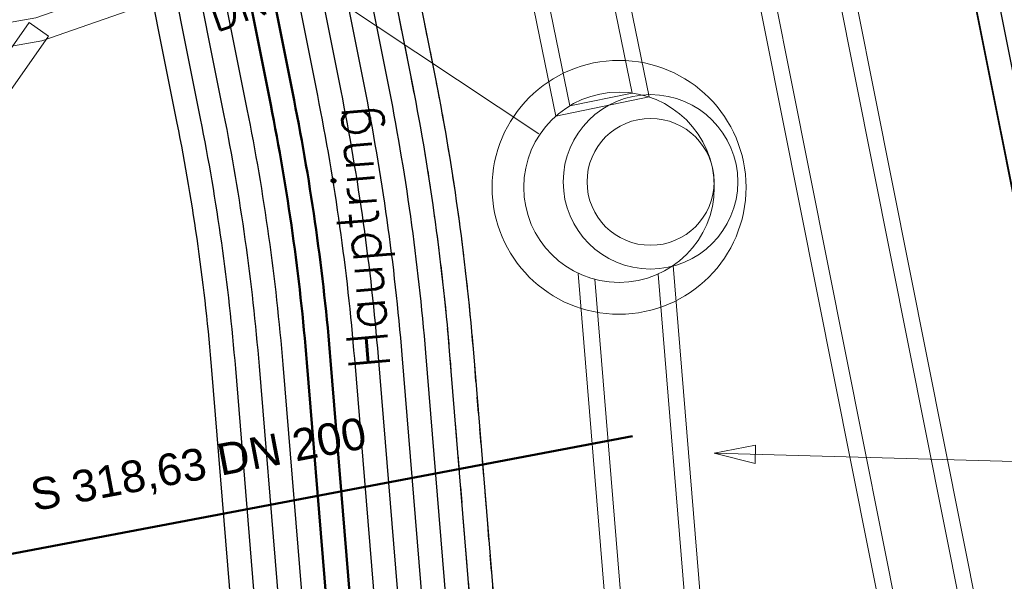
# Model space of a CAD drawing. Header units: metres. Extents: x -502 to 161, y -108 to 174.
# Tile 633 of 776: x -74.03 to -67.83, y 34.91 to 38.45. Entities that reach past the tile are written whole.
import ezdxf

# ---------------------------------------------------------------- set-up
doc = ezdxf.new("R2010")
doc.units = ezdxf.units.M
doc.header["$LTSCALE"] = 0.1
for name, pattern in [('1', [70, 50, -20]), ('2-1', [0.17, 0.06, -0.025, 0.06, -0.025]), ('237', [93, 75, -18])]:
    doc.linetypes.add(name, pattern=pattern)
for name, color, linetype in [('BRI31-005.07-5f08-Koordinierung Lageplan 4. BA Radstation - Seeterrasse 2023-05-31', 7, 'Continuous'), ('BRI32-005.02-5f05-Koordinierung Schemaplan 4 BA ZOB Teilbereich', 7, 'Continuous'), ('BRI32-005.03-5f06-Koordinierung Schemaplan 4 BA ZOB Teilbereich 2 Ost - Bahnhofsallee 2023-01-21', 7, 'Continuous')]:
    doc.layers.add(name, color=color, linetype=linetype)
doc.styles.add('Arial', font='arial.ttf')
doc.styles.add('Txt', font='txt_____.ttf')

# ---------------------------------------------------------------- blocks, each defined once
blk = doc.blocks.new('ALG_00094')
at = {"color": 1, "linetype": 'Continuous', "lineweight": 20, "true_color": 0xff0000, "transparency": 33554687, "flags": 128}
blk.add_lwpolyline([(0, 0), (0.3696, 0.08316), (0.3696, -0.08316), (0, 0)], dxfattribs=at)

msp = doc.modelspace()

# ---------------------------------------------------------------- linework, layer by layer
at = {"layer": 'BRI31-005.07-5f08-Koordinierung Lageplan 4. BA Radstation - Seeterrasse 2023-05-31', "color": 1, "linetype": 'Continuous', "lineweight": 20, "true_color": 0xff0000, "transparency": 33554687}
for p, q in [((-70.7633, 37.7326), (-74.5874, 40.2781)), ((-70.7633, 37.7326), (-74.5874, 40.2781)), ((-69.6575, 35.7203), (-62.2968, 35.5172)), ((-69.6575, 35.7203), (-62.2968, 35.5172))]:
    msp.add_line(p, q, dxfattribs=at)
at = {"layer": 'BRI31-005.07-5f08-Koordinierung Lageplan 4. BA Radstation - Seeterrasse 2023-05-31', "color": 7, "linetype": 'Continuous', "lineweight": 9, "transparency": 33554687}
msp.add_line((-73.9736, 38.4351), (-73.8507, 38.3491), dxfattribs=at)
msp.add_line((-73.9736, 38.4351), (-73.8507, 38.3491), dxfattribs=at)
at = {"layer": 'BRI31-005.07-5f08-Koordinierung Lageplan 4. BA Radstation - Seeterrasse 2023-05-31', "color": 1, "linetype": 'Continuous', "lineweight": 50, "true_color": 0xff0000, "transparency": 33554687}
msp.add_line((-74.1844, 35.0658), (-70.1713, 35.8276), dxfattribs=at)
msp.add_line((-74.1844, 35.0658), (-70.1713, 35.8276), dxfattribs=at)
at = {"layer": 'BRI31-005.07-5f08-Koordinierung Lageplan 4. BA Radstation - Seeterrasse 2023-05-31', "color": 150, "linetype": 'Continuous', "lineweight": 13, "true_color": 0x007fff, "transparency": 33554687, "flags": 128}
for points in [[(-67.7694, 33.5782), (-79.6044, 93.013), (-80.1929, 92.8958), (-68.3578, 33.461)], [(-67.7694, 33.5782), (-79.6044, 93.013), (-80.1929, 92.8958), (-68.3578, 33.461)], [(-67.8764, 33.6039), (-79.6935, 92.9483), (-80.0858, 92.8701), (-68.2687, 33.5257)], [(-67.8764, 33.6039), (-79.6935, 92.9483), (-80.0858, 92.8701), (-68.2687, 33.5257)]]:
    msp.add_lwpolyline(points, dxfattribs=at)
at = {"layer": 'BRI31-005.07-5f08-Koordinierung Lageplan 4. BA Radstation - Seeterrasse 2023-05-31', "color": 3, "linetype": 'Continuous', "lineweight": 30, "true_color": 0x00ff00, "transparency": 33554687, "flags": 128}
for points in [[(-66.9727, 29.7359, -0.107288), (-66.9449, 31.3973, 0.107289), (-66.917, 33.0588), (-71.5888, 56.4668, 0.032483), (-71.878, 57.5402), (-71.878, 57.5402, -0.032879), (-72.1804, 58.6648), (-72.1804, 58.6648), (-74.2822, 69.1957), (-75.9215, 77.4093), (-78.9417, 80.8487), (-78.9417, 80.8487, -0.131652), (-79.2398, 81.4521), (-79.2398, 81.4521), (-79.5108, 82.8101)], [(-66.9727, 29.7359, -0.107288), (-66.9449, 31.3973, 0.107289), (-66.917, 33.0588), (-71.5888, 56.4668, 0.032483), (-71.878, 57.5402), (-71.878, 57.5402, -0.032879), (-72.1804, 58.6648), (-72.1804, 58.6648), (-74.2822, 69.1957), (-75.9215, 77.4093), (-78.9417, 80.8487), (-78.9417, 80.8487, -0.131652), (-79.2398, 81.4521), (-79.2398, 81.4521), (-79.5108, 82.8101)], [(-63.4873, -2.0057), (-67.2644, 16.7548), (-67.2644, 16.7548, 0.051902), (-67.7629, 18.3511), (-67.7629, 18.3511), (-68.0808, 19.0186), (-71.6798, 23.2376), (-71.9513, 24.7074), (-71.9513, 24.7074, -0.064346), (-72.1344, 28.0859), (-72.1344, 28.0859), (-72.1344, 28.0859, 0.039055), (-72.1406, 29.7705), (-72.1406, 29.7705, -0.03959), (-72.1457, 31.7153, 0.03959), (-72.1506, 33.5652), (-72.373, 36.2791, 0.02882), (-72.5986, 37.8875), (-76.916, 59.5176, 0.036243), (-79.0826, 67.3622), (-77.6738, 71.515), (-79.5754, 81.0645), (-80.5193, 81.6949), (-92.7897, 77.9555)], [(-63.4873, -2.0057), (-67.2644, 16.7548), (-67.2644, 16.7548, 0.051902), (-67.7629, 18.3511), (-67.7629, 18.3511), (-68.0808, 19.0186), (-71.6798, 23.2376), (-71.9513, 24.7074), (-71.9513, 24.7074, -0.064346), (-72.1344, 28.0859), (-72.1344, 28.0859), (-72.1344, 28.0859, 0.039055), (-72.1406, 29.7705), (-72.1406, 29.7705, -0.03959), (-72.1457, 31.7153, 0.03959), (-72.1506, 33.5652), (-72.373, 36.2791, 0.02882), (-72.5986, 37.8875), (-76.916, 59.5176, 0.036243), (-79.0826, 67.3622), (-77.6738, 71.515), (-79.5754, 81.0645), (-80.5193, 81.6949), (-92.7897, 77.9555)], [(-63.9334, -2.0701), (-67.7056, 16.6659), (-67.7056, 16.6659, 0.051336), (-68.1692, 18.1576), (-68.1692, 18.1576), (-68.4616, 18.7716), (-72.1004, 23.0373), (-72.3938, 24.6256), (-72.3938, 24.6256, -0.064346), (-72.5832, 28.1193), (-72.5832, 28.1193, 0.039055), (-72.5891, 29.7337, -0.03959), (-72.5944, 31.7497), (-72.5944, 31.7497, 0.03959), (-72.5991, 33.5284), (-72.5991, 33.5284), (-72.8215, 36.2424, 0.02882), (-73.0399, 37.7994), (-77.3573, 59.4296, 0.036944), (-79.5591, 67.3583), (-78.1387, 71.5453), (-79.9804, 80.7939), (-80.5919, 81.2023), (-92.6486, 77.5281)], [(-63.9334, -2.0701), (-67.7056, 16.6659), (-67.7056, 16.6659, 0.051336), (-68.1692, 18.1576), (-68.1692, 18.1576), (-68.4616, 18.7716), (-72.1004, 23.0373), (-72.3938, 24.6256), (-72.3938, 24.6256, -0.064346), (-72.5832, 28.1193), (-72.5832, 28.1193, 0.039055), (-72.5891, 29.7337, -0.03959), (-72.5944, 31.7497), (-72.5944, 31.7497, 0.03959), (-72.5991, 33.5284), (-72.5991, 33.5284), (-72.8215, 36.2424, 0.02882), (-73.0399, 37.7994), (-77.3573, 59.4296, 0.036944), (-79.5591, 67.3583), (-78.1387, 71.5453), (-79.9804, 80.7939), (-80.5919, 81.2023), (-92.6486, 77.5281)], [(-63.6393, -2.0109), (-67.4115, 16.7251), (-67.4115, 16.7251, 0.051627), (-67.8971, 18.2839), (-67.8971, 18.2839), (-68.2077, 18.9363), (-71.82, 23.1709), (-72.099, 24.6814), (-72.099, 24.6814, -0.064381), (-72.2838, 28.1001), (-72.2838, 28.1001), (-72.2838, 28.1001, 0.038958), (-72.29, 29.7572), (-72.29, 29.7572, -0.03967), (-72.2951, 31.7297, 0.039526), (-72.3001, 33.5529), (-72.5226, 36.2689, 0.028784), (-72.7457, 37.8581), (-77.062, 59.4828)], [(-63.6393, -2.0109), (-67.4115, 16.7251), (-67.4115, 16.7251, 0.051627), (-67.8971, 18.2839), (-67.8971, 18.2839), (-68.2077, 18.9363), (-71.82, 23.1709), (-72.099, 24.6814), (-72.099, 24.6814, -0.064381), (-72.2838, 28.1001), (-72.2838, 28.1001), (-72.2838, 28.1001, 0.038958), (-72.29, 29.7572), (-72.29, 29.7572, -0.03967), (-72.2951, 31.7297, 0.039526), (-72.3001, 33.5529), (-72.5226, 36.2689, 0.028784), (-72.7457, 37.8581), (-77.062, 59.4828)], [(-63.7863, -2.0405), (-67.5585, 16.6955, 0.051532), (-68.0338, 18.2221), (-68.3347, 18.8539), (-71.9602, 23.1041), (-72.2463, 24.6529), (-72.2463, 24.6529, -0.064346), (-72.4336, 28.1082), (-72.4336, 28.1082), (-72.4336, 28.1082, 0.039055), (-72.4396, 29.746), (-72.4396, 29.746, -0.03959), (-72.4448, 31.7382), (-72.4448, 31.7382, 0.03959), (-72.4496, 33.5407), (-72.4496, 33.5407), (-72.672, 36.2546, 0.02882), (-72.8928, 37.8288), (-77.2102, 59.4589)], [(-63.7863, -2.0405), (-67.5585, 16.6955, 0.051532), (-68.0338, 18.2221), (-68.3347, 18.8539), (-71.9602, 23.1041), (-72.2463, 24.6529), (-72.2463, 24.6529, -0.064346), (-72.4336, 28.1082), (-72.4336, 28.1082), (-72.4336, 28.1082, 0.039055), (-72.4396, 29.746), (-72.4396, 29.746, -0.03959), (-72.4448, 31.7382), (-72.4448, 31.7382, 0.03959), (-72.4496, 33.5407), (-72.4496, 33.5407), (-72.672, 36.2546, 0.02882), (-72.8928, 37.8288), (-77.2102, 59.4589)]]:
    msp.add_lwpolyline(points, format="xyb", dxfattribs=at)
at = {"layer": 'BRI31-005.07-5f08-Koordinierung Lageplan 4. BA Radstation - Seeterrasse 2023-05-31', "color": 7, "linetype": 'Continuous', "lineweight": 30, "transparency": 33554687, "flags": 128}
for points in [[(-66.8256, 29.7652), (-66.8256, 29.7652, -0.107289), (-66.7977, 31.4267), (-66.7977, 31.4267), (-66.7977, 31.4267, 0.107283), (-66.7699, 33.0882), (-66.7699, 33.0882), (-71.4397, 56.4859), (-71.4397, 56.4859, 0.032833), (-71.7365, 57.59), (-71.7365, 57.59, -0.032835), (-72.0333, 58.6942), (-74.1351, 69.2251), (-75.7822, 77.478), (-78.829, 80.9477), (-78.829, 80.9477, -0.131651), (-79.0927, 81.4814), (-79.0927, 81.4814), (-79.3639, 82.8394)], [(-66.8256, 29.7652), (-66.8256, 29.7652, -0.107289), (-66.7977, 31.4267), (-66.7977, 31.4267), (-66.7977, 31.4267, 0.107283), (-66.7699, 33.0882), (-66.7699, 33.0882), (-71.4397, 56.4859), (-71.4397, 56.4859, 0.032833), (-71.7365, 57.59), (-71.7365, 57.59, -0.032835), (-72.0333, 58.6942), (-74.1351, 69.2251), (-75.7822, 77.478), (-78.829, 80.9477), (-78.829, 80.9477, -0.131651), (-79.0927, 81.4814), (-79.0927, 81.4814), (-79.3639, 82.8394)], [(-78.3791, 77.3608), (-77.209, 71.4846), (-78.6063, 67.3654, -0.035551), (-76.4747, 59.6057), (-72.1573, 37.9756), (-72.1573, 37.9756, -0.02882), (-71.9245, 36.3159), (-71.9245, 36.3159), (-71.3931, 29.8317, -0.039055), (-71.3865, 28.0302), (-71.3865, 28.0302, 0.064346), (-71.2138, 24.8436), (-71.2138, 24.8436), (-71.123, 24.3519)], [(-78.3791, 77.3608), (-77.209, 71.4846), (-78.6063, 67.3654, -0.035551), (-76.4747, 59.6057), (-72.1573, 37.9756), (-72.1573, 37.9756, -0.02882), (-71.9245, 36.3159), (-71.9245, 36.3159), (-71.3931, 29.8317, -0.039055), (-71.3865, 28.0302), (-71.3865, 28.0302, 0.064346), (-71.2138, 24.8436), (-71.2138, 24.8436), (-71.123, 24.3519)], [(-78.2198, 77.3292), (-77.054, 71.4745), (-78.4476, 67.3663), (-78.4476, 67.3663, -0.035322), (-76.3276, 59.6351), (-76.3276, 59.6351), (-72.0102, 38.005), (-72.0102, 38.005, -0.02882), (-71.775, 36.3281), (-71.775, 36.3281), (-71.2436, 29.844), (-71.2436, 29.844, -0.039055), (-71.2369, 28.019), (-71.2369, 28.019, 0.064346), (-71.0663, 24.8709), (-70.9755, 24.3792)], [(-78.2198, 77.3292), (-77.054, 71.4745), (-78.4476, 67.3663), (-78.4476, 67.3663, -0.035322), (-76.3276, 59.6351), (-76.3276, 59.6351), (-72.0102, 38.005), (-72.0102, 38.005, -0.02882), (-71.775, 36.3281), (-71.775, 36.3281), (-71.2436, 29.844), (-71.2436, 29.844, -0.039055), (-71.2369, 28.019), (-71.2369, 28.019, 0.064346), (-71.0663, 24.8709), (-70.9755, 24.3792)], [(-78.0606, 77.2976), (-76.899, 71.4643), (-78.2889, 67.3672), (-78.2889, 67.3672, -0.035094), (-76.1805, 59.6644), (-76.1805, 59.6644), (-71.8631, 38.0343), (-71.8631, 38.0343, -0.02882), (-71.6255, 36.3404), (-71.6255, 36.3404), (-71.0941, 29.8562), (-71.0941, 29.8562, -0.039055), (-71.0873, 28.0079), (-71.0873, 28.0079, 0.064347), (-70.9188, 24.8981), (-70.828, 24.4064)], [(-78.0606, 77.2976), (-76.899, 71.4643), (-78.2889, 67.3672), (-78.2889, 67.3672, -0.035094), (-76.1805, 59.6644), (-76.1805, 59.6644), (-71.8631, 38.0343), (-71.8631, 38.0343, -0.02882), (-71.6255, 36.3404), (-71.6255, 36.3404), (-71.0941, 29.8562), (-71.0941, 29.8562, -0.039055), (-71.0873, 28.0079), (-71.0873, 28.0079, 0.064347), (-70.9188, 24.8981), (-70.828, 24.4064)], [(-77.9014, 77.266), (-76.7441, 71.4542), (-78.1302, 67.368, -0.034867), (-76.0334, 59.6938), (-71.716, 38.0637, -0.02882), (-71.476, 36.3526), (-70.9446, 29.8685, -0.039055), (-70.9377, 27.9967, 0.064347), (-70.7713, 24.9253), (-70.6804, 24.4337)], [(-77.9014, 77.266), (-76.7441, 71.4542), (-78.1302, 67.368, -0.034867), (-76.0334, 59.6938), (-71.716, 38.0637, -0.02882), (-71.476, 36.3526), (-70.9446, 29.8685, -0.039055), (-70.9377, 27.9967, 0.064347), (-70.7713, 24.9253), (-70.6804, 24.4337)]]:
    msp.add_lwpolyline(points, format="xyb", dxfattribs=at)
at = {"layer": 'BRI31-005.07-5f08-Koordinierung Lageplan 4. BA Radstation - Seeterrasse 2023-05-31', "color": 1, "linetype": 'Continuous', "lineweight": 50, "true_color": 0xff0000, "transparency": 33554687, "flags": 128}
for points in [[(-71.3994, 23.3712), (-71.6563, 24.7619), (-71.6563, 24.7619, -0.064346), (-71.8352, 28.0636), (-71.8352, 28.0636), (-71.8352, 28.0636, 0.039055), (-71.8416, 29.795), (-71.8416, 29.795, -0.03959), (-71.8466, 31.6923, 0.03959), (-71.8516, 33.5897), (-72.074, 36.3036, 0.02882), (-72.3044, 37.9462), (-76.6218, 59.5764), (-76.6218, 59.5764, 0.035781), (-78.765, 67.3644), (-78.765, 67.3644), (-77.3639, 71.4947), (-78.534, 77.3709), (-77.2163, 81.2555)], [(-71.3994, 23.3712), (-71.6563, 24.7619), (-71.6563, 24.7619, -0.064346), (-71.8352, 28.0636), (-71.8352, 28.0636), (-71.8352, 28.0636, 0.039055), (-71.8416, 29.795), (-71.8416, 29.795, -0.03959), (-71.8466, 31.6923, 0.03959), (-71.8516, 33.5897), (-72.074, 36.3036, 0.02882), (-72.3044, 37.9462), (-76.6218, 59.5764), (-76.6218, 59.5764, 0.035781), (-78.765, 67.3644), (-78.765, 67.3644), (-77.3639, 71.4947), (-78.534, 77.3709), (-77.2163, 81.2555)], [(-63.3383, -1.9858), (-67.1174, 16.7844), (-67.1174, 16.7844, 0.052077), (-67.6275, 18.4156), (-67.6275, 18.4156), (-67.9538, 19.1009), (-71.5396, 23.3044), (-71.8038, 24.7346), (-71.8038, 24.7346, -0.064346), (-71.9848, 28.0748), (-71.9848, 28.0748, 0.039055), (-71.9911, 29.7827), (-71.9911, 29.7827, -0.03959), (-71.9962, 31.7038), (-71.9962, 31.7038), (-71.9962, 31.7038, 0.03959), (-72.0011, 33.5774), (-72.0011, 33.5774), (-72.2235, 36.2914, 0.02882), (-72.4515, 37.9169), (-76.7689, 59.547)], [(-63.3383, -1.9858), (-67.1174, 16.7844), (-67.1174, 16.7844, 0.052077), (-67.6275, 18.4156), (-67.6275, 18.4156), (-67.9538, 19.1009), (-71.5396, 23.3044), (-71.8038, 24.7346), (-71.8038, 24.7346, -0.064346), (-71.9848, 28.0748), (-71.9848, 28.0748, 0.039055), (-71.9911, 29.7827), (-71.9911, 29.7827, -0.03959), (-71.9962, 31.7038), (-71.9962, 31.7038), (-71.9962, 31.7038, 0.03959), (-72.0011, 33.5774), (-72.0011, 33.5774), (-72.2235, 36.2914, 0.02882), (-72.4515, 37.9169), (-76.7689, 59.547)]]:
    msp.add_lwpolyline(points, format="xyb", dxfattribs=at)
at = {"layer": 'BRI31-005.07-5f08-Koordinierung Lageplan 4. BA Radstation - Seeterrasse 2023-05-31', "color": 190, "linetype": '2-1', "lineweight": 30, "true_color": 0x7f00ff, "transparency": 33554687, "flags": 128}
for points in [[(-77.7421, 77.2344), (-76.5891, 71.4441), (-77.9716, 67.3687), (-77.9716, 67.3687, -0.034641), (-75.8863, 59.7232), (-75.8863, 59.7232), (-71.5689, 38.093), (-71.5689, 38.093, -0.02882), (-71.3265, 36.3649), (-71.3265, 36.3649), (-70.7951, 29.8807), (-70.7951, 29.8807, -0.039055), (-70.7881, 27.9856), (-70.7881, 27.9856), (-70.7881, 27.9856, 0.008787), (-70.8118, 27.5698), (-70.8118, 27.5698, 0.18856), (-68.9043, 22.0641), (-67.177, 20.0393, -0.095308), (-65.9409, 17.0211), (-62.1531, -1.7928)], [(-77.7421, 77.2344), (-76.5891, 71.4441), (-77.9716, 67.3687), (-77.9716, 67.3687, -0.034641), (-75.8863, 59.7232), (-75.8863, 59.7232), (-71.5689, 38.093), (-71.5689, 38.093, -0.02882), (-71.3265, 36.3649), (-71.3265, 36.3649), (-70.7951, 29.8807), (-70.7951, 29.8807, -0.039055), (-70.7881, 27.9856), (-70.7881, 27.9856), (-70.7881, 27.9856, 0.008787), (-70.8118, 27.5698), (-70.8118, 27.5698, 0.18856), (-68.9043, 22.0641), (-67.177, 20.0393, -0.095308), (-65.9409, 17.0211), (-62.1531, -1.7928)], [(-77.5829, 77.2028), (-76.4342, 71.434), (-77.813, 67.3693), (-77.813, 67.3693, -0.034416), (-75.7392, 59.7525), (-75.7392, 59.7525), (-71.4218, 38.1224, -0.02882), (-71.177, 36.3771), (-70.6456, 29.893, -0.039055), (-70.6385, 27.9744), (-70.6385, 27.9744, 0.008787), (-70.6619, 27.5639), (-70.6619, 27.5639), (-70.6619, 27.5639, 0.18856), (-68.7902, 22.1615), (-68.7902, 22.1615), (-67.0567, 20.1294, -0.095581), (-65.7939, 17.0508), (-62.0061, -1.7632)], [(-77.5829, 77.2028), (-76.4342, 71.434), (-77.813, 67.3693), (-77.813, 67.3693, -0.034416), (-75.7392, 59.7525), (-75.7392, 59.7525), (-71.4218, 38.1224, -0.02882), (-71.177, 36.3771), (-70.6456, 29.893, -0.039055), (-70.6385, 27.9744), (-70.6385, 27.9744, 0.008787), (-70.6619, 27.5639), (-70.6619, 27.5639), (-70.6619, 27.5639, 0.18856), (-68.7902, 22.1615), (-68.7902, 22.1615), (-67.0567, 20.1294, -0.095581), (-65.7939, 17.0508), (-62.0061, -1.7632)]]:
    msp.add_lwpolyline(points, format="xyb", dxfattribs=at)
at = {"layer": 'BRI31-005.07-5f08-Koordinierung Lageplan 4. BA Radstation - Seeterrasse 2023-05-31', "color": 1, "linetype": 'Continuous', "lineweight": 13, "true_color": 0xff0000, "transparency": 33554687, "flags": 128}
for points in [[(-76.448, 66.1174), (-70.6553, 37.8448), (-70.0675, 37.9653), (-75.8602, 66.2378)], [(-76.448, 66.1174), (-70.6553, 37.8448), (-70.0675, 37.9653), (-75.8602, 66.2378)], [(-76.343, 66.1027), (-70.5666, 37.91), (-70.1747, 37.9903), (-75.9511, 66.183)], [(-76.343, 66.1027), (-70.5666, 37.91), (-70.1747, 37.9903), (-75.9511, 66.183)], [(-76.2701, 38.0525), (-73.9311, 38.4649), (-70.9886, 39.4905)], [(-76.2701, 38.0525), (-73.9311, 38.4649), (-70.9886, 39.4905)], [(-76.2441, 37.9048), (-73.8932, 38.3193), (-70.9392, 39.3488)], [(-76.2441, 37.9048), (-73.8932, 38.3193), (-70.9392, 39.3488)], [(-73.9736, 38.4351), (-75.0356, 36.9185), (-75.2512, 36.8804)], [(-73.9736, 38.4351), (-75.0356, 36.9185), (-75.2512, 36.8804)], [(-73.8507, 38.3491), (-74.9483, 36.7815), (-75.2251, 36.7327)], [(-73.8507, 38.3491), (-74.9483, 36.7815), (-75.2251, 36.7327)], [(-70.5137, 36.8536), (-68.9996, 18.3764), (-68.4016, 18.4254), (-69.9157, 36.9026)], [(-70.5137, 36.8536), (-68.9996, 18.3764), (-68.4016, 18.4254), (-69.9157, 36.9026)], [(-70.4102, 36.8159), (-68.9036, 18.4305), (-68.505, 18.4631), (-70.0116, 36.8485)], [(-70.4102, 36.8159), (-68.9036, 18.4305), (-68.505, 18.4631), (-70.0116, 36.8485)]]:
    msp.add_lwpolyline(points, dxfattribs=at)
at = {"layer": 'BRI31-005.07-5f08-Koordinierung Lageplan 4. BA Radstation - Seeterrasse 2023-05-31', "color": 1, "linetype": 'Continuous', "lineweight": 20, "true_color": 0xff0000, "transparency": 33554687}
for centre, radius in [((-70.2571, 37.396), 0.8), ((-70.2571, 37.396), 0.8), ((-70.2571, 37.396), 0.6), ((-70.2571, 37.396), 0.6), ((-70.0587, 37.4304), 0.55), ((-70.0587, 37.4304), 0.55), ((-70.0587, 37.4304), 0.4), ((-70.0587, 37.4304), 0.4)]:
    msp.add_circle(centre, radius, dxfattribs=at)
at = {"layer": 'BRI31-005.07-5f08-Koordinierung Lageplan 4. BA Radstation - Seeterrasse 2023-05-31', "color": 2, "linetype": 'Continuous', "true_color": 0xffff00, "transparency": 33554687}
msp.add_solid([(-59.7523, 3.9419), (-60.0955, 3.8734), (-73.4545, 72.5433), (-73.7979, 72.4756)], dxfattribs=at)
msp.add_solid([(-59.7523, 3.9419), (-60.0955, 3.8734), (-73.4545, 72.5433), (-73.7979, 72.4756)], dxfattribs=at)
at = {"layer": 'BRI31-005.07-5f08-Koordinierung Lageplan 4. BA Radstation - Seeterrasse 2023-05-31', "color": 4, "linetype": 'Continuous', "true_color": 0x00ffff, "transparency": 33554687}
msp.add_solid([(-72.0542, 67.2804), (-72.2111, 67.249), (-65.7735, 35.811), (-65.9304, 35.7796)], dxfattribs=at)
msp.add_solid([(-72.0542, 67.2804), (-72.2111, 67.249), (-65.7735, 35.811), (-65.9304, 35.7796)], dxfattribs=at)
at = {"layer": 'BRI32-005.02-5f05-Koordinierung Schemaplan 4 BA ZOB Teilbereich', "color": 114, "linetype": 'Continuous', "lineweight": 35, "true_color": 0x00994c, "transparency": 33554687, "flags": 128}
msp.add_lwpolyline([(-87.5785, 60.7009), (-87.5731, 60.8473, -0.403893), (-86.572, 61.8102), (-73.469, 61.7872, -0.35713), (-72.4901, 60.983), (-66.3255, 30.0951, -0.033762), (-66.332, 27.377, 0.490271), (-65.1528, 26.3238), (15.711, 41.2599), (20.2774, 43.2907), (23.837, 43.9679), (25.2417, 43.7464), (29.4956, 44.5559), (34.5628, 42.9325), (34.7836, 42.9218)], format="xyb", dxfattribs=at)
at = {"layer": 'BRI32-005.03-5f06-Koordinierung Schemaplan 4 BA ZOB Teilbereich 2 Ost - Bahnhofsallee 2023-01-21', "color": 1, "linetype": 'Continuous', "lineweight": 20, "true_color": 0xff0000, "transparency": 33554687}
for p, q in [((-70.7633, 37.7326), (-74.5874, 40.2781)), ((-69.6575, 35.7203), (-62.2968, 35.5172))]:
    msp.add_line(p, q, dxfattribs=at)
at = {"layer": 'BRI32-005.03-5f06-Koordinierung Schemaplan 4 BA ZOB Teilbereich 2 Ost - Bahnhofsallee 2023-01-21', "color": 7, "linetype": 'Continuous', "lineweight": 9, "transparency": 33554687}
msp.add_line((-73.9736, 38.4351), (-73.8507, 38.3491), dxfattribs=at)
at = {"layer": 'BRI32-005.03-5f06-Koordinierung Schemaplan 4 BA ZOB Teilbereich 2 Ost - Bahnhofsallee 2023-01-21', "color": 1, "linetype": '1', "lineweight": 50, "true_color": 0xff0000, "transparency": 33554687}
msp.add_line((-74.1844, 35.0658), (-70.1713, 35.8276), dxfattribs=at)
at = {"layer": 'BRI32-005.03-5f06-Koordinierung Schemaplan 4 BA ZOB Teilbereich 2 Ost - Bahnhofsallee 2023-01-21', "color": 150, "linetype": 'Continuous', "lineweight": 13, "true_color": 0x007fff, "transparency": 33554687, "flags": 128}
for points in [[(-67.7694, 33.5782), (-79.6044, 93.013), (-80.1929, 92.8958), (-68.3578, 33.461)], [(-67.8764, 33.6039), (-79.6935, 92.9483), (-80.0858, 92.8701), (-68.2687, 33.5257)]]:
    msp.add_lwpolyline(points, dxfattribs=at)
at = {"layer": 'BRI32-005.03-5f06-Koordinierung Schemaplan 4 BA ZOB Teilbereich 2 Ost - Bahnhofsallee 2023-01-21', "color": 3, "linetype": '237', "lineweight": 30, "true_color": 0x00ff00, "transparency": 33554687, "flags": 128}
msp.add_lwpolyline([(-66.9727, 29.7359, -0.107288), (-66.9449, 31.3973, 0.107289), (-66.917, 33.0588), (-71.5888, 56.4668, 0.032483), (-71.878, 57.5402), (-71.878, 57.5402, -0.032879), (-72.1804, 58.6648), (-72.1804, 58.6648), (-74.2822, 69.1957), (-75.9215, 77.4093), (-78.9417, 80.8487), (-78.9417, 80.8487, -0.131652), (-79.2398, 81.4521), (-79.2398, 81.4521), (-79.5108, 82.8101)], format="xyb", dxfattribs=at)
at = {"layer": 'BRI32-005.03-5f06-Koordinierung Schemaplan 4 BA ZOB Teilbereich 2 Ost - Bahnhofsallee 2023-01-21', "color": 7, "linetype": 'Continuous', "lineweight": 30, "transparency": 33554687, "flags": 128}
for points in [[(-66.8256, 29.7652), (-66.8256, 29.7652, -0.107289), (-66.7977, 31.4267), (-66.7977, 31.4267), (-66.7977, 31.4267, 0.107283), (-66.7699, 33.0882), (-66.7699, 33.0882), (-71.4397, 56.4859), (-71.4397, 56.4859, 0.032833), (-71.7365, 57.59), (-71.7365, 57.59, -0.032835), (-72.0333, 58.6942), (-74.1351, 69.2251), (-75.7822, 77.478), (-78.829, 80.9477), (-78.829, 80.9477, -0.131651), (-79.0927, 81.4814), (-79.0927, 81.4814), (-79.3639, 82.8394)], [(-78.3791, 77.3608), (-77.209, 71.4846), (-78.6063, 67.3654, -0.035551), (-76.4747, 59.6057), (-72.1573, 37.9756), (-72.1573, 37.9756, -0.02882), (-71.9245, 36.3159), (-71.9245, 36.3159), (-71.3931, 29.8317, -0.039055), (-71.3865, 28.0302), (-71.3865, 28.0302, 0.064346), (-71.2138, 24.8436), (-71.2138, 24.8436), (-71.123, 24.3519)], [(-78.2198, 77.3292), (-77.054, 71.4745), (-78.4476, 67.3663), (-78.4476, 67.3663, -0.035322), (-76.3276, 59.6351), (-76.3276, 59.6351), (-72.0102, 38.005), (-72.0102, 38.005, -0.02882), (-71.775, 36.3281), (-71.775, 36.3281), (-71.2436, 29.844), (-71.2436, 29.844, -0.039055), (-71.2369, 28.019), (-71.2369, 28.019, 0.064346), (-71.0663, 24.8709), (-70.9755, 24.3792)], [(-78.0606, 77.2976), (-76.899, 71.4643), (-78.2889, 67.3672), (-78.2889, 67.3672, -0.035094), (-76.1805, 59.6644), (-76.1805, 59.6644), (-71.8631, 38.0343), (-71.8631, 38.0343, -0.02882), (-71.6255, 36.3404), (-71.6255, 36.3404), (-71.0941, 29.8562), (-71.0941, 29.8562, -0.039055), (-71.0873, 28.0079), (-71.0873, 28.0079, 0.064347), (-70.9188, 24.8981), (-70.828, 24.4064)], [(-77.9014, 77.266), (-76.7441, 71.4542), (-78.1302, 67.368, -0.034867), (-76.0334, 59.6938), (-71.716, 38.0637, -0.02882), (-71.476, 36.3526), (-70.9446, 29.8685, -0.039055), (-70.9377, 27.9967, 0.064347), (-70.7713, 24.9253), (-70.6804, 24.4337)]]:
    msp.add_lwpolyline(points, format="xyb", dxfattribs=at)
at = {"layer": 'BRI32-005.03-5f06-Koordinierung Schemaplan 4 BA ZOB Teilbereich 2 Ost - Bahnhofsallee 2023-01-21', "color": 3, "linetype": 'Continuous', "lineweight": 30, "true_color": 0x00ff00, "transparency": 33554687, "flags": 128}
for points in [[(-63.4873, -2.0057), (-67.2644, 16.7548), (-67.2644, 16.7548, 0.051902), (-67.7629, 18.3511), (-67.7629, 18.3511), (-68.0808, 19.0186), (-71.6798, 23.2376), (-71.9513, 24.7074), (-71.9513, 24.7074, -0.064346), (-72.1344, 28.0859), (-72.1344, 28.0859), (-72.1344, 28.0859, 0.039055), (-72.1406, 29.7705), (-72.1406, 29.7705, -0.03959), (-72.1457, 31.7153, 0.03959), (-72.1506, 33.5652), (-72.373, 36.2791, 0.02882), (-72.5986, 37.8875), (-76.916, 59.5176, 0.036243), (-79.0826, 67.3622), (-77.6738, 71.515), (-79.5754, 81.0645), (-80.5193, 81.6949), (-92.7897, 77.9555)], [(-63.9334, -2.0701), (-67.7056, 16.6659), (-67.7056, 16.6659, 0.051336), (-68.1692, 18.1576), (-68.1692, 18.1576), (-68.4616, 18.7716), (-72.1004, 23.0373), (-72.3938, 24.6256), (-72.3938, 24.6256, -0.064346), (-72.5832, 28.1193), (-72.5832, 28.1193, 0.039055), (-72.5891, 29.7337, -0.03959), (-72.5944, 31.7497), (-72.5944, 31.7497, 0.03959), (-72.5991, 33.5284), (-72.5991, 33.5284), (-72.8215, 36.2424, 0.02882), (-73.0399, 37.7994), (-77.3573, 59.4296, 0.036944), (-79.5591, 67.3583), (-78.1387, 71.5453), (-79.9804, 80.7939), (-80.5919, 81.2023), (-92.6486, 77.5281)], [(-63.6393, -2.0109), (-67.4115, 16.7251), (-67.4115, 16.7251, 0.051627), (-67.8971, 18.2839), (-67.8971, 18.2839), (-68.2077, 18.9363), (-71.82, 23.1709), (-72.099, 24.6814), (-72.099, 24.6814, -0.064381), (-72.2838, 28.1001), (-72.2838, 28.1001), (-72.2838, 28.1001, 0.038958), (-72.29, 29.7572), (-72.29, 29.7572, -0.03967), (-72.2951, 31.7297, 0.039526), (-72.3001, 33.5529), (-72.5226, 36.2689, 0.028784), (-72.7457, 37.8581), (-77.062, 59.4828)], [(-63.7863, -2.0405), (-67.5585, 16.6955, 0.051532), (-68.0338, 18.2221), (-68.3347, 18.8539), (-71.9602, 23.1041), (-72.2463, 24.6529), (-72.2463, 24.6529, -0.064346), (-72.4336, 28.1082), (-72.4336, 28.1082), (-72.4336, 28.1082, 0.039055), (-72.4396, 29.746), (-72.4396, 29.746, -0.03959), (-72.4448, 31.7382), (-72.4448, 31.7382, 0.03959), (-72.4496, 33.5407), (-72.4496, 33.5407), (-72.672, 36.2546, 0.02882), (-72.8928, 37.8288), (-77.2102, 59.4589)]]:
    msp.add_lwpolyline(points, format="xyb", dxfattribs=at)
at = {"layer": 'BRI32-005.03-5f06-Koordinierung Schemaplan 4 BA ZOB Teilbereich 2 Ost - Bahnhofsallee 2023-01-21', "color": 1, "linetype": 'Continuous', "lineweight": 50, "true_color": 0xff0000, "transparency": 33554687, "flags": 128}
for points in [[(-71.3994, 23.3712), (-71.6563, 24.7619), (-71.6563, 24.7619, -0.064346), (-71.8352, 28.0636), (-71.8352, 28.0636), (-71.8352, 28.0636, 0.039055), (-71.8416, 29.795), (-71.8416, 29.795, -0.03959), (-71.8466, 31.6923, 0.03959), (-71.8516, 33.5897), (-72.074, 36.3036, 0.02882), (-72.3044, 37.9462), (-76.6218, 59.5764), (-76.6218, 59.5764, 0.035781), (-78.765, 67.3644), (-78.765, 67.3644), (-77.3639, 71.4947), (-78.534, 77.3709), (-77.2163, 81.2555)], [(-63.3383, -1.9858), (-67.1174, 16.7844), (-67.1174, 16.7844, 0.052077), (-67.6275, 18.4156), (-67.6275, 18.4156), (-67.9538, 19.1009), (-71.5396, 23.3044), (-71.8038, 24.7346), (-71.8038, 24.7346, -0.064346), (-71.9848, 28.0748), (-71.9848, 28.0748, 0.039055), (-71.9911, 29.7827), (-71.9911, 29.7827, -0.03959), (-71.9962, 31.7038), (-71.9962, 31.7038), (-71.9962, 31.7038, 0.03959), (-72.0011, 33.5774), (-72.0011, 33.5774), (-72.2235, 36.2914, 0.02882), (-72.4515, 37.9169), (-76.7689, 59.547)]]:
    msp.add_lwpolyline(points, format="xyb", dxfattribs=at)
at = {"layer": 'BRI32-005.03-5f06-Koordinierung Schemaplan 4 BA ZOB Teilbereich 2 Ost - Bahnhofsallee 2023-01-21', "color": 190, "linetype": 'Continuous', "lineweight": 30, "true_color": 0x7f00ff, "transparency": 33554687, "flags": 128}
for points in [[(-77.7421, 77.2344), (-76.5891, 71.4441), (-77.9716, 67.3687), (-77.9716, 67.3687, -0.034641), (-75.8863, 59.7232), (-75.8863, 59.7232), (-71.5689, 38.093), (-71.5689, 38.093, -0.02882), (-71.3265, 36.3649), (-71.3265, 36.3649), (-70.7951, 29.8807), (-70.7951, 29.8807, -0.039055), (-70.7881, 27.9856), (-70.7881, 27.9856), (-70.7881, 27.9856, 0.008787), (-70.8118, 27.5698), (-70.8118, 27.5698, 0.18856), (-68.9043, 22.0641), (-67.177, 20.0393, -0.095308), (-65.9409, 17.0211), (-62.1531, -1.7928)], [(-77.5829, 77.2028), (-76.4342, 71.434), (-77.813, 67.3693), (-77.813, 67.3693, -0.034416), (-75.7392, 59.7525), (-75.7392, 59.7525), (-71.4218, 38.1224, -0.02882), (-71.177, 36.3771), (-70.6456, 29.893, -0.039055), (-70.6385, 27.9744), (-70.6385, 27.9744, 0.008787), (-70.6619, 27.5639), (-70.6619, 27.5639), (-70.6619, 27.5639, 0.18856), (-68.7902, 22.1615), (-68.7902, 22.1615), (-67.0567, 20.1294, -0.095581), (-65.7939, 17.0508), (-62.0061, -1.7632)]]:
    msp.add_lwpolyline(points, format="xyb", dxfattribs=at)
at = {"layer": 'BRI32-005.03-5f06-Koordinierung Schemaplan 4 BA ZOB Teilbereich 2 Ost - Bahnhofsallee 2023-01-21', "color": 1, "linetype": 'Continuous', "lineweight": 13, "true_color": 0xff0000, "transparency": 33554687, "flags": 128}
for points in [[(-76.448, 66.1174), (-70.6553, 37.8448), (-70.0675, 37.9653), (-75.8602, 66.2378)], [(-76.343, 66.1027), (-70.5666, 37.91), (-70.1747, 37.9903), (-75.9511, 66.183)], [(-76.2701, 38.0525), (-73.9311, 38.4649), (-70.9886, 39.4905)], [(-76.2441, 37.9048), (-73.8932, 38.3193), (-70.9392, 39.3488)], [(-73.9736, 38.4351), (-75.0356, 36.9185), (-75.2512, 36.8804)], [(-73.8507, 38.3491), (-74.9483, 36.7815), (-75.2251, 36.7327)], [(-70.5137, 36.8536), (-68.9996, 18.3764), (-68.4016, 18.4254), (-69.9157, 36.9026)], [(-70.4102, 36.8159), (-68.9036, 18.4305), (-68.505, 18.4631), (-70.0116, 36.8485)]]:
    msp.add_lwpolyline(points, dxfattribs=at)
at = {"layer": 'BRI32-005.03-5f06-Koordinierung Schemaplan 4 BA ZOB Teilbereich 2 Ost - Bahnhofsallee 2023-01-21', "color": 1, "linetype": 'Continuous', "lineweight": 20, "true_color": 0xff0000, "transparency": 33554687}
for centre, radius in [((-70.2571, 37.396), 0.8), ((-70.2571, 37.396), 0.6), ((-70.0587, 37.4304), 0.55), ((-70.0587, 37.4304), 0.4)]:
    msp.add_circle(centre, radius, dxfattribs=at)

# ---------------------------------------------------------------- block references
at = {"layer": 'BRI31-005.07-5f08-Koordinierung Lageplan 4. BA Radstation - Seeterrasse 2023-05-31', "color": 7, "transparency": 33554687, "xscale": 0.699999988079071, "yscale": 0.699999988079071, "zscale": 0.699999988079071, "rotation": 358.4191418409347}
msp.add_blockref('ALG_00094', (-69.6575, 35.7203), dxfattribs=at)
msp.add_blockref('ALG_00094', (-69.6575, 35.7203), dxfattribs=at)
at = {"layer": 'BRI32-005.03-5f06-Koordinierung Schemaplan 4 BA ZOB Teilbereich 2 Ost - Bahnhofsallee 2023-01-21', "color": 7, "transparency": 33554687, "xscale": 0.699999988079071, "yscale": 0.699999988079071, "zscale": 0.699999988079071, "rotation": 358.4191418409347}
msp.add_blockref('ALG_00094', (-69.6575, 35.7203), dxfattribs=at)

# ---------------------------------------------------------------- texts
at = {"layer": 'BRI31-005.07-5f08-Koordinierung Lageplan 4. BA Radstation - Seeterrasse 2023-05-31', "color": 1, "true_color": 0xff0000, "transparency": 33554687, "char_height": 0.2, "attachment_point": 1, "line_spacing_factor": 0.25}
for s, insert, rotation, style in [('DN 150', (-72.8667, 38.564), 19.21527, 'Txt'), ('DN 150', (-72.8667, 38.564), 19.21527, 'Txt'), ('S 318,63 DN 200', (-73.9788, 35.5506), 10.74861, 'Arial'), ('S 318,63 DN 200', (-73.9788, 35.5506), 10.74861, 'Arial')]:
    msp.add_mtext(s, dxfattribs=dict(at, insert=insert, rotation=rotation, style=style))
at = {"layer": 'BRI31-005.07-5f08-Koordinierung Lageplan 4. BA Radstation - Seeterrasse 2023-05-31', "color": 7, "transparency": 33554687, "insert": (-71.9573, 36.2375), "char_height": 0.26, "attachment_point": 1, "rotation": 94.68468, "line_spacing_factor": 0.25, "style": 'Txt'}
msp.add_mtext('Hauptring', dxfattribs=at)
msp.add_mtext('Hauptring', dxfattribs=at)
at = {"layer": 'BRI32-005.03-5f06-Koordinierung Schemaplan 4 BA ZOB Teilbereich 2 Ost - Bahnhofsallee 2023-01-21', "color": 1, "true_color": 0xff0000, "transparency": 33554687, "char_height": 0.2, "attachment_point": 1, "line_spacing_factor": 0.25}
for s, insert, rotation, style in [('DN 150', (-72.8667, 38.564), 19.21527, 'Txt'), ('S 318,63 DN 200', (-73.9788, 35.5506), 10.74861, 'Arial')]:
    msp.add_mtext(s, dxfattribs=dict(at, insert=insert, rotation=rotation, style=style))
at = {"layer": 'BRI32-005.03-5f06-Koordinierung Schemaplan 4 BA ZOB Teilbereich 2 Ost - Bahnhofsallee 2023-01-21', "color": 7, "transparency": 33554687, "insert": (-71.9573, 36.2375), "char_height": 0.26, "attachment_point": 1, "rotation": 94.68468, "line_spacing_factor": 0.25, "style": 'Txt'}
msp.add_mtext('Hauptring', dxfattribs=at)

doc.saveas('drawing.dxf')
